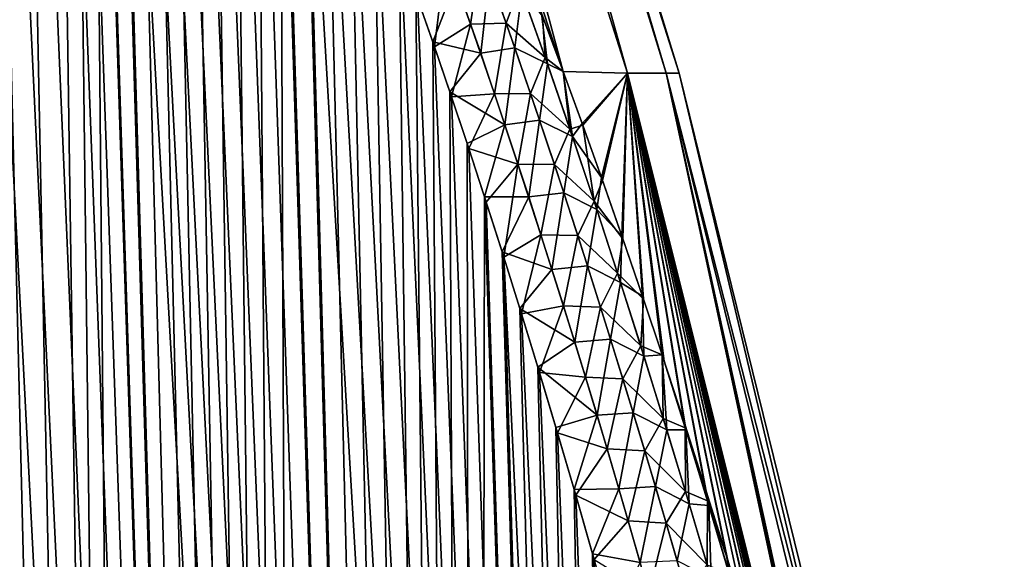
# Model space of a CAD drawing. Header units: metres. Extents: x -109 to 109, y -505 to 40.
# Tile 287 of 331: x 93.69 to 98.74, y -75.61 to -72.84. Entities that reach past the tile are written whole.
import ezdxf

# ---------------------------------------------------------------- set-up
doc = ezdxf.new("R2010")
doc.units = ezdxf.units.M
doc.layers.add('solid_K244224000C74', color=7, linetype='CONTINUOUS')

msp = doc.modelspace()

# ---------------------------------------------------------------- linework, layer by layer
at = {"layer": 'solid_K244224000C74'}
for points in [[(96.481544, -73.105301, 4.899496), (94.699112, -66.448959, 3.507591), (94.283287, -66.448959, 5.221643)], [(96.376045, -72.822647, 4.998923), (96.481544, -73.105301, 4.899496), (94.283287, -66.448959, 5.221643)], [(96.812027, -73.114449, -3.285214), (94.699112, -66.448959, -3.507591), (94.950119, -66.448959, -1.761773)], [(96.481453, -73.10508, -4.899594), (96.370392, -72.807693, -5.004322), (94.699112, -66.448959, -3.507591)], [(96.812027, -73.114449, -3.285214), (96.481453, -73.10508, -4.899594), (94.699112, -66.448959, -3.507591)], [(96.812042, -73.114449, 3.285115), (94.950119, -66.448959, 1.761773), (94.699112, -66.448959, 3.507591)], [(96.812042, -73.114449, 3.285115), (94.699112, -66.448959, 3.507591), (96.481544, -73.105301, 4.899496)], [(97.009888, -73.114449, -1.6479), (94.950119, -66.448959, -1.761773), (95.034042, -66.448959)], [(97.009888, -73.114449, -1.6479), (96.812027, -73.114449, -3.285214), (94.950119, -66.448959, -1.761773)], [(94.950119, -66.448959, 1.761773), (97.075981, -73.114449), (95.034042, -66.448959)], [(97.009888, -73.114449, 1.647851), (97.075981, -73.114449), (94.950119, -66.448959, 1.761773)], [(97.009888, -73.114449, 1.647851), (94.950119, -66.448959, 1.761773), (96.812042, -73.114449, 3.285115)], [(97.075981, -73.114449), (97.009888, -73.114449, -1.6479), (95.034042, -66.448959)], [(94.380264, -102.819321, 9.522743), (92.856941, -68.193947, 9.719368), (92.734947, -68.23732, 9.944122)], [(94.380264, -102.819321, 9.522743), (92.981041, -68.180748, 9.500344), (92.856941, -68.193947, 9.719368)], [(94.380264, -102.819321, 9.522743), (93.109276, -68.197083, 9.283277), (92.981041, -68.180748, 9.500344)], [(94.380264, -102.819321, 9.522743), (93.243881, -68.243668, 9.064617), (93.109276, -68.197083, 9.283277)], [(93.687683, -102.819366, 10.722225), (94.380264, -102.819321, 9.522743), (92.734947, -68.23732, 9.944122)], [(94.380058, -102.819336, -9.523075), (93.238556, -68.241394, -9.073096), (93.382187, -68.320358, -8.84892)], [(94.380058, -102.819336, -9.523075), (93.687553, -102.819359, -10.722473), (93.238556, -68.241394, -9.073096)], [(94.380264, -102.819321, 9.522743), (93.387352, -68.323792, 8.841026), (93.243881, -68.243668, 9.064617)], [(94.380058, -102.819336, -9.523075), (93.382187, -68.320358, -8.84892), (93.536407, -68.437996, -8.618258)], [(95.161568, -102.718796, 8.376284), (93.542068, -68.442955, 8.609971), (93.387352, -68.323792, 8.841026)], [(94.380264, -102.819321, 9.522743), (95.161568, -102.718796, 8.376284), (93.387352, -68.323792, 8.841026)], [(94.380058, -102.819336, -9.523075), (93.536407, -68.437996, -8.618258), (93.702156, -68.598885, -8.380928)], [(95.161568, -102.718796, 8.376284), (93.708611, -68.605797, 8.371897), (93.542068, -68.442955, 8.609971)], [(94.380058, -102.819336, -9.523075), (93.702156, -68.598885, -8.380928), (93.879776, -68.807144, -8.137704)], [(95.161568, -102.718796, 8.376284), (93.886864, -68.816261, 8.128226), (93.708611, -68.605797, 8.371897)], [(94.380058, -102.819336, -9.523075), (93.879776, -68.807144, -8.137704), (93.972717, -68.930305, -8.01469)], [(95.161568, -102.718796, 8.376284), (93.979958, -68.940262, 8.005233), (93.886864, -68.816261, 8.128226)], [(94.380058, -102.819336, -9.523075), (93.972717, -68.930305, -8.01469), (94.068329, -69.066254, -7.891024)], [(95.161568, -102.718796, 8.376284), (94.075645, -69.076996, 7.881667), (93.979958, -68.940262, 8.005233)], [(95.161369, -102.718834, -8.376556), (94.068329, -69.066254, -7.891024), (94.166206, -69.215469, -7.767331)], [(95.161369, -102.718834, -8.376556), (94.380058, -102.819336, -9.523075), (94.068329, -69.066254, -7.891024)], [(95.161568, -102.718796, 8.376284), (94.173653, -69.227135, 7.75803), (94.075645, -69.076996, 7.881667)], [(95.161369, -102.718834, -8.376556), (94.166206, -69.215469, -7.767331), (94.266495, -69.377724, -7.643482)], [(96.031097, -102.51619, 7.285695), (94.274101, -69.390419, 7.634208), (94.173653, -69.227135, 7.75803)], [(95.161568, -102.718796, 8.376284), (96.031097, -102.51619, 7.285695), (94.173653, -69.227135, 7.75803)], [(95.161369, -102.718834, -8.376556), (94.266495, -69.377724, -7.643482), (94.369072, -69.553642, -7.519729)], [(96.031097, -102.51619, 7.285695), (94.376831, -69.567383, 7.510493), (94.274101, -69.390419, 7.634208)], [(95.161369, -102.718834, -8.376556), (94.369072, -69.553642, -7.519729), (94.473862, -69.743515, -7.396248)], [(96.031097, -102.51619, 7.285695), (94.481743, -69.758247, 7.387075), (94.376831, -69.567383, 7.510493)], [(95.161369, -102.718834, -8.376556), (94.473862, -69.743515, -7.396248), (94.58091, -69.947258, -7.273009)], [(96.031097, -102.51619, 7.285695), (94.588913, -69.962967, 7.263917), (94.481743, -69.758247, 7.387075)], [(95.161369, -102.718834, -8.376556), (94.58091, -69.947258, -7.273009), (94.690125, -70.165627, -7.150231)], [(96.031097, -102.51619, 7.285695), (94.698227, -70.182274, 7.141235), (94.588913, -69.962967, 7.263917)], [(95.161369, -102.718834, -8.376556), (94.690125, -70.165627, -7.150231), (94.801506, -70.398438, -7.027929)], [(96.031097, -102.51619, 7.285695), (94.809708, -70.41597, 7.019042), (94.698227, -70.182274, 7.141235)], [(95.161369, -102.718834, -8.376556), (94.801506, -70.398438, -7.027929), (94.915062, -70.646133, -6.906168)], [(96.031097, -102.51619, 7.285695), (94.923332, -70.664543, 6.897407), (94.809708, -70.41597, 7.019042)], [(95.161369, -102.718834, -8.376556), (94.915062, -70.646133, -6.906168), (95.030739, -70.90937, -6.785068)], [(96.031097, -102.51619, 7.285695), (95.039078, -70.928665, 6.776448), (94.923332, -70.664543, 6.897407)], [(96.030968, -102.516228, -7.285848), (95.030739, -70.90937, -6.785068), (95.148575, -71.187828, -6.664617)], [(96.030968, -102.516228, -7.285848), (95.161369, -102.718834, -8.376556), (95.030739, -70.90937, -6.785068)], [(96.031097, -102.51619, 7.285695), (95.15696, -71.208015, 6.656155), (95.039078, -70.928665, 6.776448)], [(96.030968, -102.516228, -7.285848), (95.148575, -71.187828, -6.664617), (95.268547, -71.482506, -6.544915)], [(96.988808, -102.20826, 6.254889), (95.27697, -71.503578, 6.53662), (95.15696, -71.208015, 6.656155)], [(96.031097, -102.51619, 7.285695), (96.988808, -102.20826, 6.254889), (95.15696, -71.208015, 6.656155)], [(96.030968, -102.516228, -7.285848), (95.268547, -71.482506, -6.544915), (95.390656, -71.793617, -6.426009)], [(96.988808, -102.20826, 6.254889), (95.399109, -71.815559, 6.417885), (95.27697, -71.503578, 6.53662)], [(96.030968, -102.516228, -7.285848), (95.390656, -71.793617, -6.426009), (95.514908, -72.121246, -6.307924)], [(96.988808, -102.20826, 6.254889), (95.523384, -72.144058, 6.299978), (95.399109, -71.815559, 6.417885)], [(96.030968, -102.516228, -7.285848), (95.514908, -72.121246, -6.307924), (95.641289, -72.46666, -6.190765)], [(96.988808, -102.20826, 6.254889), (95.64978, -72.490303, 6.183001), (95.523384, -72.144058, 6.299978)], [(96.030968, -102.516228, -7.285848), (95.641289, -72.46666, -6.190765), (95.726738, -72.706558, -6.113168)], [(96.988808, -102.20826, 6.254889), (95.735229, -72.730751, 6.105526), (95.64978, -72.490303, 6.183001)], [(95.880638, -72.508339, 5.906596), (95.735229, -72.730751, 6.105526), (95.821625, -72.979095, 6.028484)], [(95.880638, -72.508339, 5.906596), (95.821625, -72.979095, 6.028484), (96.006493, -72.863419, 5.797503)], [(95.880638, -72.508339, 5.906596), (96.006493, -72.863419, 5.797503), (96.060997, -72.499519, 5.612048)], [(96.006493, -72.863419, 5.797503), (96.189087, -72.858322, 5.505033), (96.060997, -72.499519, 5.612048)], [(96.259239, -72.667999, 5.246416), (96.060997, -72.499519, 5.612048), (96.189087, -72.858322, 5.505033)], [(96.058456, -73.012756, -5.753132), (95.930954, -72.648544, -5.862591), (96.103592, -72.617363, -5.576081)], [(96.058456, -73.012756, -5.753132), (96.103592, -72.617363, -5.576081), (96.23365, -72.985374, -5.468282)], [(96.23365, -72.985374, -5.468282), (96.103592, -72.617363, -5.576081), (96.26944, -72.696266, -5.23812)], [(95.930954, -72.648544, -5.862591), (95.813126, -72.954361, -6.036001), (95.726738, -72.706558, -6.113168)], [(96.058456, -73.012756, -5.753132), (95.813126, -72.954361, -6.036001), (95.930954, -72.648544, -5.862591)], [(96.259239, -72.667999, 5.246416), (96.189087, -72.858322, 5.505033), (96.389023, -73.033546, 5.142751)], [(96.259239, -72.667999, 5.246416), (96.389023, -73.033546, 5.142751), (96.376045, -72.822647, 4.998923)], [(96.030968, -102.516228, -7.285848), (95.726738, -72.706558, -6.113168), (95.813126, -72.954361, -6.036001)], [(96.988808, -102.20826, 6.254889), (95.821625, -72.979095, 6.028484), (95.735229, -72.730751, 6.105526)], [(96.23365, -72.985374, -5.468282), (96.26944, -72.696266, -5.23812), (96.400665, -73.066704, -5.133491)], [(96.400665, -73.066704, -5.133491), (96.26944, -72.696266, -5.23812), (96.370392, -72.807693, -5.004322)], [(96.400665, -73.066704, -5.133491), (96.370392, -72.807693, -5.004322), (96.481453, -73.10508, -4.899594)], [(96.389023, -73.033546, 5.142751), (96.481544, -73.105301, 4.899496), (96.376045, -72.822647, 4.998923)], [(96.006493, -72.863419, 5.797503), (95.821625, -72.979095, 6.028484), (95.908951, -73.235809, 5.951913)], [(96.006493, -72.863419, 5.797503), (95.908951, -73.235809, 5.951913), (96.129478, -73.2211, 5.693393)], [(96.006493, -72.863419, 5.797503), (96.129478, -73.2211, 5.693393), (96.189087, -72.858322, 5.505033)], [(96.129478, -73.2211, 5.693393), (96.314178, -73.219292, 5.402966), (96.189087, -72.858322, 5.505033)], [(96.389023, -73.033546, 5.142751), (96.189087, -72.858322, 5.505033), (96.314178, -73.219292, 5.402966)], [(96.030968, -102.516228, -7.285848), (95.813126, -72.954361, -6.036001), (95.900459, -73.210548, -5.959302)], [(96.058456, -73.012756, -5.753132), (95.900459, -73.210548, -5.959302), (95.813126, -72.954361, -6.036001)], [(96.988808, -102.20826, 6.254889), (95.908951, -73.235809, 5.951913), (95.821625, -72.979095, 6.028484)], [(96.183029, -73.379547, -5.648706), (96.058456, -73.012756, -5.753132), (96.23365, -72.985374, -5.468282)], [(96.183029, -73.379547, -5.648706), (96.23365, -72.985374, -5.468282), (96.360619, -73.355576, -5.365541)], [(96.360619, -73.355576, -5.365541), (96.23365, -72.985374, -5.468282), (96.400665, -73.066704, -5.133491)], [(96.183029, -73.379547, -5.648706), (95.900459, -73.210548, -5.959302), (96.058456, -73.012756, -5.753132)], [(96.389023, -73.033546, 5.142751), (96.314178, -73.219292, 5.402966), (96.515739, -73.400841, 5.043887)], [(96.389023, -73.033546, 5.142751), (96.515739, -73.400841, 5.043887), (96.481544, -73.105301, 4.899496)], [(96.360619, -73.355576, -5.365541), (96.400665, -73.066704, -5.133491), (96.528725, -73.438942, -5.033798)], [(96.528725, -73.438942, -5.033798), (96.400665, -73.066704, -5.133491), (96.481453, -73.10508, -4.899594)], [(96.579117, -73.372643, -4.80899), (96.481453, -73.10508, -4.899594), (96.812027, -73.114449, -3.285214)], [(96.528725, -73.438942, -5.033798), (96.481453, -73.10508, -4.899594), (96.579117, -73.372643, -4.80899)], [(96.812042, -73.114449, 3.285115), (96.481544, -73.105301, 4.899496), (96.581848, -73.380188, 4.806459)], [(96.515739, -73.400841, 5.043887), (96.581848, -73.380188, 4.806459), (96.481544, -73.105301, 4.899496)], [(96.677757, -73.648811, -4.719032), (96.579117, -73.372643, -4.80899), (96.812027, -73.114449, -3.285214)], [(96.812042, -73.114449, 3.285115), (96.581848, -73.380188, 4.806459), (96.683182, -73.664154, 4.7141)], [(96.782341, -73.948128, -4.625339), (96.677757, -73.648811, -4.719032), (96.812027, -73.114449, -3.285214)], [(96.812042, -73.114449, 3.285115), (96.683182, -73.664154, 4.7141), (96.787682, -73.963585, 4.620559)], [(96.887817, -74.256538, -4.532151), (96.782341, -73.948128, -4.625339), (96.812027, -73.114449, -3.285214)], [(96.812042, -73.114449, 3.285115), (96.787682, -73.963585, 4.620559), (96.893089, -74.27211, 4.52752)], [(98.248398, -78.885437, -3.46317), (96.812027, -73.114449, -3.285214), (97.009888, -73.114449, -1.6479)], [(96.98851, -74.557198, -4.444543), (96.887817, -74.256538, -4.532151), (96.812027, -73.114449, -3.285214)], [(96.994232, -74.574478, -4.439604), (96.98851, -74.557198, -4.444543), (96.812027, -73.114449, -3.285214)], [(97.101616, -74.902466, -4.347871), (96.994232, -74.574478, -4.439604), (96.812027, -73.114449, -3.285214)], [(97.209984, -75.241005, -4.257116), (97.101616, -74.902466, -4.347871), (96.812027, -73.114449, -3.285214)], [(97.319176, -75.589577, -4.16715), (97.209984, -75.241005, -4.257116), (96.812027, -73.114449, -3.285214)], [(97.429138, -75.948235, -4.077955), (97.319176, -75.589577, -4.16715), (96.812027, -73.114449, -3.285214)], [(97.539909, -76.317596, -3.989698), (97.429138, -75.948235, -4.077955), (96.812027, -73.114449, -3.285214)], [(97.651527, -76.698296, -3.902545), (97.539909, -76.317596, -3.989698), (96.812027, -73.114449, -3.285214)], [(97.735786, -76.991417, -3.837947), (97.651527, -76.698296, -3.902545), (96.812027, -73.114449, -3.285214)], [(97.820351, -77.29052, -3.77386), (97.735786, -76.991417, -3.837947), (96.812027, -73.114449, -3.285214)], [(97.905243, -77.595848, -3.710334), (97.820351, -77.29052, -3.77386), (96.812027, -73.114449, -3.285214)], [(97.990486, -77.907715, -3.647438), (97.905243, -77.595848, -3.710334), (96.812027, -73.114449, -3.285214)], [(98.076088, -78.22644, -3.585243), (97.990486, -77.907715, -3.647438), (96.812027, -73.114449, -3.285214)], [(98.162079, -78.552345, -3.523819), (98.076088, -78.22644, -3.585243), (96.812027, -73.114449, -3.285214)], [(98.248398, -78.885437, -3.46317), (98.162079, -78.552345, -3.523819), (96.812027, -73.114449, -3.285214)], [(96.812042, -73.114449, 3.285115), (98.416687, -79.55204, 3.347155), (98.494614, -79.868813, 3.294547)], [(97.009888, -73.114449, 1.647851), (96.812042, -73.114449, 3.285115), (98.494614, -79.868813, 3.294547)], [(96.812042, -73.114449, 3.285115), (98.338921, -79.241089, 3.400379), (98.416687, -79.55204, 3.347155)], [(96.812042, -73.114449, 3.285115), (98.25251, -78.901451, 3.460288), (98.338921, -79.241089, 3.400379)], [(96.812042, -73.114449, 3.285115), (98.166275, -78.568398, 3.520834), (98.25251, -78.901451, 3.460288)], [(96.812042, -73.114449, 3.285115), (98.080376, -78.242531, 3.582153), (98.166275, -78.568398, 3.520834)], [(96.812042, -73.114449, 3.285115), (97.99485, -77.923828, 3.644242), (98.080376, -78.242531, 3.582153)], [(96.812042, -73.114449, 3.285115), (97.909691, -77.611969, 3.707031), (97.99485, -77.923828, 3.644242)], [(96.812042, -73.114449, 3.285115), (97.824875, -77.306648, 3.770451), (97.909691, -77.611969, 3.707031)], [(96.812042, -73.114449, 3.285115), (97.740379, -77.007538, 3.834431), (97.824875, -77.306648, 3.770451)], [(96.812042, -73.114449, 3.285115), (97.656204, -76.714401, 3.898923), (97.740379, -77.007538, 3.834431)], [(96.812042, -73.114449, 3.285115), (97.54467, -76.333664, 3.985934), (97.656204, -76.714401, 3.898923)], [(96.812042, -73.114449, 3.285115), (97.43399, -75.964241, 4.074049), (97.54467, -76.333664, 3.985934)], [(96.812042, -73.114449, 3.285115), (97.32412, -75.605515, 4.163102), (97.43399, -75.964241, 4.074049)], [(96.812042, -73.114449, 3.285115), (97.215012, -75.256874, 4.252924), (97.32412, -75.605515, 4.163102)], [(96.812042, -73.114449, 3.285115), (97.10672, -74.918243, 4.343534), (97.215012, -75.256874, 4.252924)], [(96.812042, -73.114449, 3.285115), (96.99942, -74.590157, 4.435121), (97.10672, -74.918243, 4.343534)], [(96.812042, -73.114449, 3.285115), (96.988609, -74.557487, 4.444447), (96.99942, -74.590157, 4.435121)], [(96.812042, -73.114449, 3.285115), (96.893089, -74.27211, 4.52752), (96.988609, -74.557487, 4.444447)], [(98.681618, -79.883408, -1.653362), (97.009888, -73.114449, -1.6479), (97.075981, -73.114449)], [(98.334892, -79.225121, -3.403158), (98.248398, -78.885437, -3.46317), (97.009888, -73.114449, -1.6479)], [(98.414658, -79.543861, -3.348536), (98.334892, -79.225121, -3.403158), (97.009888, -73.114449, -1.6479)], [(98.494591, -79.868721, -3.294563), (98.414658, -79.543861, -3.348536), (97.009888, -73.114449, -1.6479)], [(98.681618, -79.883408, -1.653362), (98.494591, -79.868721, -3.294563), (97.009888, -73.114449, -1.6479)], [(97.009888, -73.114449, 1.647851), (98.743149, -79.883408), (97.075981, -73.114449)], [(97.009888, -73.114449, 1.647851), (98.681618, -79.883408, 1.653345), (98.743149, -79.883408)], [(97.009888, -73.114449, 1.647851), (98.494614, -79.868813, 3.294547), (98.681618, -79.883408, 1.653345)], [(98.743149, -79.883408), (98.681618, -79.883408, -1.653362), (97.075981, -73.114449)], [(96.030968, -102.516228, -7.285848), (95.900459, -73.210548, -5.959302), (95.988724, -73.475449, -5.883099)], [(96.183029, -73.379547, -5.648706), (95.988724, -73.475449, -5.883099), (95.900459, -73.210548, -5.959302)], [(96.129478, -73.2211, 5.693393), (95.908951, -73.235809, 5.951913), (95.997215, -73.501213, 5.875841)], [(96.988808, -102.20826, 6.254889), (95.997215, -73.501213, 5.875841), (95.908951, -73.235809, 5.951913)], [(96.129478, -73.2211, 5.693393), (95.997215, -73.501213, 5.875841), (96.249763, -73.581093, 5.593879)], [(96.129478, -73.2211, 5.693393), (96.249763, -73.581093, 5.593879), (96.314178, -73.219292, 5.402966)], [(96.249763, -73.581093, 5.593879), (96.43644, -73.582214, 5.305475), (96.314178, -73.219292, 5.402966)], [(96.515739, -73.400841, 5.043887), (96.314178, -73.219292, 5.402966), (96.43644, -73.582214, 5.305475)], [(96.183029, -73.379547, -5.648706), (96.077942, -73.748535, -5.80736), (95.988724, -73.475449, -5.883099)], [(96.304825, -73.748688, -5.548977), (96.077942, -73.748535, -5.80736), (96.183029, -73.379547, -5.648706)], [(96.304825, -73.748688, -5.548977), (96.183029, -73.379547, -5.648706), (96.360619, -73.355576, -5.365541)], [(96.304825, -73.748688, -5.548977), (96.360619, -73.355576, -5.365541), (96.484665, -73.727783, -5.267501)], [(96.484665, -73.727783, -5.267501), (96.360619, -73.355576, -5.365541), (96.528725, -73.438942, -5.033798)], [(96.515739, -73.400841, 5.043887), (96.43644, -73.582214, 5.305475), (96.639526, -73.769745, 4.949503)], [(96.515739, -73.400841, 5.043887), (96.639526, -73.769745, 4.949503), (96.581848, -73.380188, 4.806459)], [(96.528725, -73.438942, -5.033798), (96.579117, -73.372643, -4.80899), (96.677757, -73.648811, -4.719032)], [(96.639526, -73.769745, 4.949503), (96.683182, -73.664154, 4.7141), (96.581848, -73.380188, 4.806459)], [(96.484665, -73.727783, -5.267501), (96.528725, -73.438942, -5.033798), (96.653801, -73.812813, -4.938672)], [(96.653801, -73.812813, -4.938672), (96.528725, -73.438942, -5.033798), (96.677757, -73.648811, -4.719032)], [(96.030968, -102.516228, -7.285848), (95.988724, -73.475449, -5.883099), (96.077942, -73.748535, -5.80736)], [(96.988808, -102.20826, 6.254889), (96.086418, -73.774803, 5.800235), (95.997215, -73.501213, 5.875841)], [(96.249763, -73.581093, 5.593879), (95.997215, -73.501213, 5.875841), (96.086418, -73.774803, 5.800235)], [(96.249763, -73.581093, 5.593879), (96.086418, -73.774803, 5.800235), (96.176552, -74.056953, 5.725134)], [(96.249763, -73.581093, 5.593879), (96.176552, -74.056953, 5.725134), (96.36747, -73.943207, 5.498669)], [(96.249763, -73.581093, 5.593879), (96.36747, -73.943207, 5.498669), (96.43644, -73.582214, 5.305475)], [(96.36747, -73.943207, 5.498669), (96.555992, -73.94693, 5.212266), (96.43644, -73.582214, 5.305475)], [(96.639526, -73.769745, 4.949503), (96.43644, -73.582214, 5.305475), (96.555992, -73.94693, 5.212266)], [(96.653801, -73.812813, -4.938672), (96.677757, -73.648811, -4.719032), (96.782341, -73.948128, -4.625339)], [(96.639526, -73.769745, 4.949503), (96.787682, -73.963585, 4.620559), (96.683182, -73.664154, 4.7141)], [(96.988739, -102.208282, -6.254954), (96.030968, -102.516228, -7.285848), (96.077942, -73.748535, -5.80736)], [(96.988739, -102.208282, -6.254954), (96.077942, -73.748535, -5.80736), (96.168098, -74.030197, -5.732124)], [(96.304825, -73.748688, -5.548977), (96.168098, -74.030197, -5.732124), (96.077942, -73.748535, -5.80736)], [(96.423981, -74.119949, -5.453609), (96.168098, -74.030197, -5.732124), (96.304825, -73.748688, -5.548977)], [(96.423981, -74.119949, -5.453609), (96.304825, -73.748688, -5.548977), (96.484665, -73.727783, -5.267501)], [(96.423981, -74.119949, -5.453609), (96.484665, -73.727783, -5.267501), (96.605942, -74.101799, -5.173807)], [(96.605942, -74.101799, -5.173807), (96.484665, -73.727783, -5.267501), (96.653801, -73.812813, -4.938672)], [(96.988808, -102.20826, 6.254889), (96.176552, -74.056953, 5.725134), (96.086418, -73.774803, 5.800235)], [(96.639526, -73.769745, 4.949503), (96.555992, -73.94693, 5.212266), (96.760544, -74.140114, 4.859292)], [(96.639526, -73.769745, 4.949503), (96.760544, -74.140114, 4.859292), (96.787682, -73.963585, 4.620559)], [(96.605942, -74.101799, -5.173807), (96.653801, -73.812813, -4.938672), (96.77607, -74.188156, -4.847753)], [(96.77607, -74.188156, -4.847753), (96.653801, -73.812813, -4.938672), (96.782341, -73.948128, -4.625339)], [(96.36747, -73.943207, 5.498669), (96.176552, -74.056953, 5.725134), (96.267593, -74.348221, 5.650591)], [(96.36747, -73.943207, 5.498669), (96.267593, -74.348221, 5.650591), (96.482697, -74.307251, 5.40749)], [(96.36747, -73.943207, 5.498669), (96.482697, -74.307251, 5.40749), (96.555992, -73.94693, 5.212266)], [(96.482697, -74.307251, 5.40749), (96.672981, -74.313286, 5.123055), (96.555992, -73.94693, 5.212266)], [(96.760544, -74.140114, 4.859292), (96.555992, -73.94693, 5.212266), (96.672981, -74.313286, 5.123055)], [(96.77607, -74.188156, -4.847753), (96.782341, -73.948128, -4.625339), (96.887817, -74.256538, -4.532151)], [(96.760544, -74.140114, 4.859292), (96.893089, -74.27211, 4.52752), (96.787682, -73.963585, 4.620559)], [(96.988739, -102.208282, -6.254954), (96.168098, -74.030197, -5.732124), (96.259163, -74.320992, -5.657441)], [(96.423981, -74.119949, -5.453609), (96.259163, -74.320992, -5.657441), (96.168098, -74.030197, -5.732124)], [(97.500847, -102.013214, 5.76339), (96.267593, -74.348221, 5.650591), (96.176552, -74.056953, 5.725134)], [(96.988808, -102.20826, 6.254889), (97.500847, -102.013214, 5.76339), (96.176552, -74.056953, 5.725134)], [(96.540627, -74.493118, -5.362288), (96.423981, -74.119949, -5.453609), (96.605942, -74.101799, -5.173807)], [(96.540627, -74.493118, -5.362288), (96.605942, -74.101799, -5.173807), (96.724602, -74.47744, -5.084149)], [(96.724602, -74.47744, -5.084149), (96.605942, -74.101799, -5.173807), (96.77607, -74.188156, -4.847753)], [(96.540627, -74.493118, -5.362288), (96.259163, -74.320992, -5.657441), (96.423981, -74.119949, -5.453609)], [(96.760544, -74.140114, 4.859292), (96.672981, -74.313286, 5.123055), (96.878937, -74.511826, 4.772951)], [(96.760544, -74.140114, 4.859292), (96.878937, -74.511826, 4.772951), (96.893089, -74.27211, 4.52752)], [(96.724602, -74.47744, -5.084149), (96.77607, -74.188156, -4.847753), (96.895668, -74.564857, -4.760773)], [(96.895668, -74.564857, -4.760773), (96.77607, -74.188156, -4.847753), (96.887817, -74.256538, -4.532151)], [(96.895668, -74.564857, -4.760773), (96.887817, -74.256538, -4.532151), (96.98851, -74.557198, -4.444543)], [(96.482697, -74.307251, 5.40749), (96.267593, -74.348221, 5.650591), (96.359535, -74.648949, 5.576636)], [(96.482697, -74.307251, 5.40749), (96.359535, -74.648949, 5.576636), (96.595581, -74.673042, 5.320072)], [(96.482697, -74.307251, 5.40749), (96.595581, -74.673042, 5.320072), (96.672981, -74.313286, 5.123055)], [(96.878937, -74.511826, 4.772951), (96.988609, -74.557487, 4.444447), (96.893089, -74.27211, 4.52752)], [(96.988739, -102.208282, -6.254954), (96.259163, -74.320992, -5.657441), (96.351135, -74.621262, -5.583342)], [(96.540627, -74.493118, -5.362288), (96.351135, -74.621262, -5.583342), (96.259163, -74.320992, -5.657441)], [(97.500847, -102.013214, 5.76339), (96.359535, -74.648949, 5.576636), (96.267593, -74.348221, 5.650591)], [(96.595581, -74.673042, 5.320072), (96.787537, -74.681137, 5.037558), (96.672981, -74.313286, 5.123055)], [(96.878937, -74.511826, 4.772951), (96.672981, -74.313286, 5.123055), (96.787537, -74.681137, 5.037558)], [(96.654869, -74.868034, -5.274777), (96.351135, -74.621262, -5.583342), (96.540627, -74.493118, -5.362288)], [(96.654869, -74.868034, -5.274777), (96.540627, -74.493118, -5.362288), (96.724602, -74.47744, -5.084149)], [(96.654869, -74.868034, -5.274777), (96.724602, -74.47744, -5.084149), (96.840752, -74.854599, -4.998292)], [(96.840752, -74.854599, -4.998292), (96.724602, -74.47744, -5.084149), (96.895668, -74.564857, -4.760773)], [(96.878937, -74.511826, 4.772951), (96.787537, -74.681137, 5.037558), (96.994835, -74.884766, 4.690227)], [(96.878937, -74.511826, 4.772951), (96.994835, -74.884766, 4.690227), (96.988609, -74.557487, 4.444447)], [(97.012703, -74.942833, -4.677501), (96.895668, -74.564857, -4.760773), (96.98851, -74.557198, -4.444543)], [(97.101616, -74.902466, -4.347871), (96.98851, -74.557198, -4.444543), (96.994232, -74.574478, -4.439604)], [(97.109474, -74.942902, -4.360949), (96.98851, -74.557198, -4.444543), (97.101616, -74.902466, -4.347871)], [(97.012703, -74.942833, -4.677501), (96.98851, -74.557198, -4.444543), (97.109474, -74.942902, -4.360949)], [(97.106049, -74.931854, 4.363286), (96.99942, -74.590157, 4.435121), (96.988609, -74.557487, 4.444447)], [(96.994835, -74.884766, 4.690227), (97.106049, -74.931854, 4.363286), (96.988609, -74.557487, 4.444447)], [(96.840752, -74.854599, -4.998292), (96.895668, -74.564857, -4.760773), (97.012703, -74.942833, -4.677501)], [(97.106049, -74.931854, 4.363286), (97.10672, -74.918243, 4.343534), (96.99942, -74.590157, 4.435121)], [(96.988739, -102.208282, -6.254954), (96.351135, -74.621262, -5.583342), (96.444038, -74.93042, -5.509779)], [(96.654869, -74.868034, -5.274777), (96.444038, -74.93042, -5.509779), (96.351135, -74.621262, -5.583342)], [(97.500847, -102.013214, 5.76339), (96.4524, -74.958549, 5.503222), (96.359535, -74.648949, 5.576636)], [(96.595581, -74.673042, 5.320072), (96.359535, -74.648949, 5.576636), (96.4524, -74.958549, 5.503222)], [(96.595581, -74.673042, 5.320072), (96.4524, -74.958549, 5.503222), (96.706223, -75.040436, 5.236174)], [(96.595581, -74.673042, 5.320072), (96.706223, -75.040436, 5.236174), (96.787537, -74.681137, 5.037558)], [(96.706223, -75.040436, 5.236174), (96.89975, -75.050354, 4.955551), (96.787537, -74.681137, 5.037558)], [(96.994835, -74.884766, 4.690227), (96.787537, -74.681137, 5.037558), (96.89975, -75.050354, 4.955551)], [(96.766792, -75.244568, -5.190862), (96.654869, -74.868034, -5.274777), (96.840752, -74.854599, -4.998292)], [(96.766792, -75.244568, -5.190862), (96.840752, -74.854599, -4.998292), (96.954483, -75.233154, -4.916013)], [(96.954483, -75.233154, -4.916013), (96.840752, -74.854599, -4.998292), (97.012703, -74.942833, -4.677501)], [(96.654869, -74.868034, -5.274777), (96.537849, -75.24894, -5.436807), (96.444038, -74.93042, -5.509779)], [(96.766792, -75.244568, -5.190862), (96.537849, -75.24894, -5.436807), (96.654869, -74.868034, -5.274777)], [(96.994835, -74.884766, 4.690227), (96.89975, -75.050354, 4.955551), (97.10833, -75.258858, 4.610921)], [(96.994835, -74.884766, 4.690227), (97.10833, -75.258858, 4.610921), (97.106049, -74.931854, 4.363286)], [(97.109474, -74.942902, -4.360949), (97.101616, -74.902466, -4.347871), (97.209984, -75.241005, -4.257116)], [(96.988739, -102.208282, -6.254954), (96.444038, -74.93042, -5.509779), (96.537849, -75.24894, -5.436807)], [(97.500847, -102.013214, 5.76339), (96.546165, -75.277489, 5.430403), (96.4524, -74.958549, 5.503222)], [(96.706223, -75.040436, 5.236174), (96.4524, -74.958549, 5.503222), (96.546165, -75.277489, 5.430403)], [(96.954483, -75.233154, -4.916013), (97.012703, -74.942833, -4.677501), (97.127281, -75.321968, -4.597705)], [(97.127281, -75.321968, -4.597705), (97.012703, -74.942833, -4.677501), (97.109474, -74.942902, -4.360949)], [(97.106049, -74.931854, 4.363286), (97.215012, -75.256874, 4.252924), (97.10672, -74.918243, 4.343534)], [(97.106049, -74.931854, 4.363286), (97.220909, -75.306801, 4.285525), (97.215012, -75.256874, 4.252924)], [(97.10833, -75.258858, 4.610921), (97.220909, -75.306801, 4.285525), (97.106049, -74.931854, 4.363286)], [(97.22776, -75.329437, -4.280934), (97.109474, -74.942902, -4.360949), (97.209984, -75.241005, -4.257116)], [(97.127281, -75.321968, -4.597705), (97.109474, -74.942902, -4.360949), (97.22776, -75.329437, -4.280934)], [(96.706223, -75.040436, 5.236174), (96.546165, -75.277489, 5.430403), (96.814682, -75.409309, 5.155612)], [(96.706223, -75.040436, 5.236174), (96.814682, -75.409309, 5.155612), (96.89975, -75.050354, 4.955551)], [(96.814682, -75.409309, 5.155612), (97.009712, -75.420845, 4.876848), (96.89975, -75.050354, 4.955551)], [(97.10833, -75.258858, 4.610921), (96.89975, -75.050354, 4.955551), (97.009712, -75.420845, 4.876848)], [(96.766792, -75.244568, -5.190862), (96.632523, -75.577469, -5.364494), (96.537849, -75.24894, -5.436807)], [(96.988739, -102.208282, -6.254954), (96.537849, -75.24894, -5.436807), (96.632523, -75.577469, -5.364494)], [(96.876488, -75.622589, -5.110327), (96.632523, -75.577469, -5.364494), (96.766792, -75.244568, -5.190862)], [(96.876488, -75.622589, -5.110327), (96.766792, -75.244568, -5.190862), (96.954483, -75.233154, -4.916013)], [(96.876488, -75.622589, -5.110327), (96.954483, -75.233154, -4.916013), (97.06591, -75.612991, -4.837088)], [(97.06591, -75.612991, -4.837088), (96.954483, -75.233154, -4.916013), (97.127281, -75.321968, -4.597705)], [(97.10833, -75.258858, 4.610921), (97.009712, -75.420845, 4.876848), (97.219513, -75.634026, 4.534839)], [(97.10833, -75.258858, 4.610921), (97.219513, -75.634026, 4.534839), (97.220909, -75.306801, 4.285525)], [(97.22776, -75.329437, -4.280934), (97.209984, -75.241005, -4.257116), (97.319176, -75.589577, -4.16715)], [(97.220909, -75.306801, 4.285525), (97.32412, -75.605515, 4.163102), (97.215012, -75.256874, 4.252924)], [(97.500847, -102.013214, 5.76339), (96.640778, -75.606422, 5.358247), (96.546165, -75.277489, 5.430403)], [(96.814682, -75.409309, 5.155612), (96.546165, -75.277489, 5.430403), (96.640778, -75.606422, 5.358247)], [(97.219513, -75.634026, 4.534839), (97.33342, -75.682663, 4.210938), (97.220909, -75.306801, 4.285525)], [(97.220909, -75.306801, 4.285525), (97.33342, -75.682663, 4.210938), (97.32412, -75.605515, 4.163102)], [(97.06591, -75.612991, -4.837088), (97.127281, -75.321968, -4.597705), (97.239525, -75.702187, -4.52116)], [(97.239525, -75.702187, -4.52116), (97.127281, -75.321968, -4.597705), (97.22776, -75.329437, -4.280934)], [(97.343559, -75.716934, -4.204254), (97.22776, -75.329437, -4.280934), (97.319176, -75.589577, -4.16715)], [(97.239525, -75.702187, -4.52116), (97.22776, -75.329437, -4.280934), (97.343559, -75.716934, -4.204254)], [(96.814682, -75.409309, 5.155612), (96.640778, -75.606422, 5.358247), (96.921051, -75.779556, 5.078209)], [(96.814682, -75.409309, 5.155612), (96.921051, -75.779556, 5.078209), (97.009712, -75.420845, 4.876848)], [(96.921051, -75.779556, 5.078209), (97.117508, -75.792534, 4.801265), (97.009712, -75.420845, 4.876848)], [(97.219513, -75.634026, 4.534839), (97.009712, -75.420845, 4.876848), (97.117508, -75.792534, 4.801265)], [(97.500809, -102.013229, -5.763428), (96.632523, -75.577469, -5.364494), (96.728035, -75.916359, -5.292876)], [(96.876488, -75.622589, -5.110327), (96.728035, -75.916359, -5.292876), (96.632523, -75.577469, -5.364494)], [(97.500809, -102.013229, -5.763428), (96.988739, -102.208282, -6.254954), (96.632523, -75.577469, -5.364494)], [(97.343559, -75.716934, -4.204254), (97.319176, -75.589577, -4.16715), (97.429138, -75.948235, -4.077955)], [(97.33342, -75.682663, 4.210938), (97.43399, -75.964241, 4.074049), (97.32412, -75.605515, 4.163102)]]:
    msp.add_3dface(points, dxfattribs=at)

doc.saveas('drawing.dxf')
